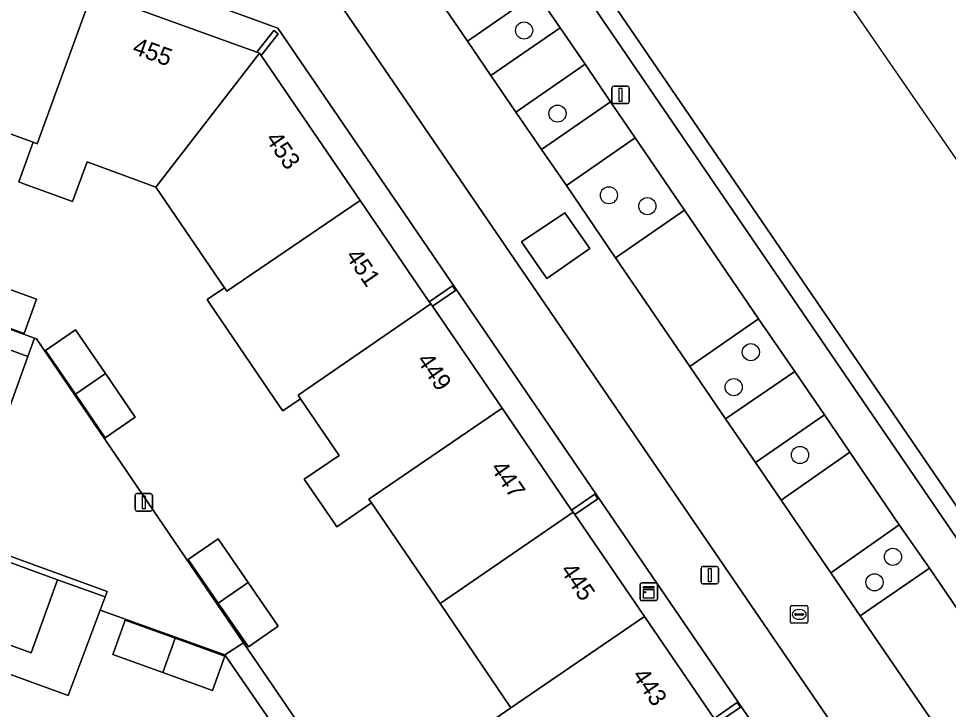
# Model space of a CAD drawing. Extents: x 155275 to 156265, y 382654 to 383635.
# Drawn here: x 155935.7 to 155988.8, y 383450.4 to 383489.8 of the extents above; entities that cross this region are included whole.
import ezdxf

# ---------------------------------------------------------------- set-up
doc = ezdxf.new("R2010")
doc.units = 0
for name, color, linetype in [('IMGEO_Berm_groen', 7, 'Continuous'), ('IMGEO_Boom', 7, 'Continuous'), ('IMGEO_Erf', 7, 'Continuous'), ('IMGEO_Groenvoorziening', 7, 'Continuous'), ('IMGEO_Kast', 7, 'Continuous'), ('IMGEO_Lichtmast', 7, 'Continuous'), ('IMGEO_Muur', 7, 'Continuous'), ('IMGEO_Pand', 7, 'Continuous'), ('IMGEO_Pand_nummerreeks', 7, 'Continuous'), ('IMGEO_Parkeervlak_gesloten', 7, 'Continuous'), ('IMGEO_Parkeervlak_open', 7, 'Continuous'), ('IMGEO_Rijbaan_lokaal_gesloten', 7, 'Continuous'), ('IMGEO_Rijbaan_lokaal_open', 7, 'Continuous'), ('IMGEO_Rioolput', 7, 'Continuous'), ('IMGEO_Voetpad_gesloten', 7, 'Continuous'), ('IMGEO_Voetpad_open', 7, 'Continuous')]:
    doc.layers.add(name, color=color, linetype=linetype)

msp = doc.modelspace()

# ---------------------------------------------------------------- linework, layer by layer
at = {"layer": 'IMGEO_Berm_groen'}
for points in [[(155966.622, 383489.253), (155965.278, 383491.229), (155961.323, 383488.498), (155962.663, 383486.537)], [(155969.493, 383485.043), (155968.038, 383487.176), (155964.09, 383484.442), (155965.556, 383482.323)], [(155970.899, 383482.989), (155966.975, 383480.26), (155969.78, 383476.14), (155973.712, 383478.848)], [(155977.932, 383472.654), (155974.022, 383469.939), (155976.061, 383466.946), (155980.014, 383469.66)], [(155983.15, 383465.043), (155981.711, 383467.178), (155977.774, 383464.454), (155979.229, 383462.314)], [(155987.693, 383458.424), (155985.961, 383460.902), (155982.058, 383458.169), (155983.746, 383455.707)]]:
    msp.add_lwpolyline(points, close=True, dxfattribs=at)
at = {"layer": 'IMGEO_Boom'}
for centre in [(155964.561, 383489.107), (155966.466, 383484.364), (155969.402, 383479.706), (155971.596, 383479.082), (155977.499, 383470.753), (155976.523, 383468.754), (155980.304, 383464.891), (155985.608, 383459.08), (155984.555, 383457.627)]:
    msp.add_circle(centre, 0.489, dxfattribs=at)
at = {"layer": 'IMGEO_Erf'}
for points in [[(155987.402, 383435.238), (155972.138, 383457.579), (155950.508, 383489.236), (155919.972, 383500.328)], [(155933.293, 383493.688), (155939.914, 383491.279), (155949.307, 383487.862), (155950.273, 383489.112), (155950.52, 383488.921), (155949.548, 383487.675), (155955.198, 383479.41), (155959.147, 383473.634), (155960.468, 383474.537), (155960.649, 383474.273), (155959.328, 383473.37), (155963.301, 383467.56), (155967.273, 383461.749), (155968.594, 383462.652), (155968.774, 383462.388), (155967.454, 383461.485), (155971.429, 383455.671), (155975.403, 383449.857), (155976.724, 383450.76), (155976.904, 383450.496), (155975.583, 383449.594)], [(155960.957, 383448.513), (155963.813, 383450.465), (155959.764, 383456.407), (155955.849, 383462.153), (155953.867, 383460.795), (155953.72, 383461.009), (155952.012, 383463.5), (155954.008, 383464.853), (155951.808, 383468.097), (155950.789, 383467.4), (155950.646, 383467.611), (155946.615, 383473.554), (155946.475, 383473.761), (155947.46, 383474.433), (155943.538, 383480.175), (155939.623, 383481.62), (155938.799, 383479.35), (155935.96, 383480.38), (155935.725, 383480.465), (155936.546, 383482.728), (155930.23, 383485.019)], [(155912.571, 383480.313), (155936.618, 383471.556), (155936.732, 383471.515), (155948.552, 383454.18), (155959.086, 383438.731)]]:
    msp.add_lwpolyline(points, dxfattribs=at)
for points in [[(155936.041, 383471.826), (155933.198, 383472.845), (155930.355, 383473.863), (155931.075, 383475.814), (155933.898, 383474.798), (155936.737, 383473.776)], [(155940.659, 383465.868), (155938.958, 383468.36), (155937.256, 383470.852), (155938.968, 383472.02), (155940.672, 383469.53), (155942.372, 383467.046)], [(155947.49, 383453.485), (155940.371, 383456.042), (155938.547, 383451.167), (155906.778, 383462.736), (155904.431, 383455.947), (155909.772, 383453.987), (155914.983, 383452.075), (155920.071, 383450.208), (155925.181, 383448.332), (155925.392, 383448.255), (155924.995, 383447.119), (155929.629, 383445.497), (155930.026, 383446.63), (155930.259, 383446.548), (155935.387, 383444.753), (155940.459, 383442.978), (155945.58, 383441.186), (155945.85, 383441.091), (155944.953, 383438.635), (155949.908, 383436.835), (155955.363, 383434.854), (155957.088, 383439.544)], [(155950.537, 383455.127), (155948.829, 383453.942), (155947.111, 383456.435), (155945.393, 383458.928), (155947.108, 383460.101), (155948.822, 383457.614)], [(155943.941, 383452.48), (155941.098, 383453.505), (155941.131, 383453.597), (155941.804, 383455.457), (155944.645, 383454.433), (155947.488, 383453.408), (155946.784, 383451.455)]]:
    msp.add_lwpolyline(points, close=True, dxfattribs=at)
at = {"layer": 'IMGEO_Groenvoorziening'}
for points in [[(156077.613, 383392.955), (156060.906, 383377.872), (156033.643, 383417.396), (156029.627, 383419.53), (156026.666, 383422.619), (156024.014, 383425.859), (156021.583, 383429.16), (156019.834, 383431.785), (156017.964, 383435.163), (156016.546, 383438.011), (156015.933, 383441.442), (156016.071, 383442.87), (156015.918, 383443.091), (156010.766, 383450.56), (156010.491, 383449.896), (155989.351, 383464.352), (155992.741, 383476.69), (155966.951, 383514.078), (155939.575, 383524.181), (155936.941, 383516.936), (155887.28, 383532.207), (155890.193, 383542.405)], [(155860.774, 383539.484), (155872.009, 383535.388), (155874.61, 383534.44), (155879.334, 383532.718), (155948.02, 383507.678), (155961.313, 383502.832), (156024.216, 383410.791), (156045.134, 383380.182), (156062.326, 383354.842), (156061.594, 383354.31), (156061.773, 383354.047), (156065.694, 383357.527)]]:
    msp.add_lwpolyline(points, dxfattribs=at)
msp.add_lwpolyline([(155936.24, 383470.516), (155933.901, 383471.37), (155933.739, 383470.927), (155932.209, 383466.76), (155934.563, 383465.904)], close=True, dxfattribs=at)
at = {"layer": 'IMGEO_Kast'}
for p, q in [((155971.176, 383456.667), (155971.176, 383457.508)), ((155971.176, 383457.508), (155971.176, 383456.667)), ((155971.251, 383457.592), (155972.092, 383457.592)), ((155972.092, 383457.592), (155971.251, 383457.592)), ((155972.176, 383457.517), (155972.176, 383456.676)), ((155972.176, 383456.676), (155972.176, 383457.517)), ((155972.101, 383456.592), (155971.26, 383456.592)), ((155971.26, 383456.592), (155972.101, 383456.592))]:
    msp.add_line(p, q, dxfattribs=at)
for points in [[(155971.371, 383457.382), (155971.971, 383457.382), (155971.971, 383457.297), (155971.371, 383457.297), (155971.371, 383457.382)], [(155971.371, 383457.207), (155971.971, 383457.207), (155971.971, 383456.718), (155971.371, 383456.718), (155971.371, 383457.207)]]:
    msp.add_lwpolyline(points, dxfattribs=at)
msp.add_circle((155971.455, 383457.056), 0.0377, dxfattribs=at)
for centre, start, end in [((155971.254, 383457.514), 92.4484, 184.2845), ((155971.254, 383457.514), 92.4484, 184.2845), ((155972.098, 383457.514), 2.4484, 94.2845), ((155972.098, 383457.514), 2.4484, 94.2845), ((155971.254, 383456.67), 182.4484, 274.2845), ((155971.254, 383456.67), 182.4484, 274.2845), ((155972.098, 383456.67), 272.4484, 4.2845), ((155972.098, 383456.67), 272.4484, 4.2845)]:
    msp.add_arc(centre, 0.0779, start, end, dxfattribs=at)
at = {"layer": 'IMGEO_Lichtmast'}
for p, q in [((155969.574, 383485.038), (155969.574, 383485.838)), ((155969.574, 383485.838), (155969.574, 383485.038)), ((155969.674, 383485.938), (155970.464, 383485.938)), ((155970.464, 383485.938), (155969.674, 383485.938)), ((155970.564, 383485.838), (155970.564, 383485.038)), ((155970.564, 383485.038), (155970.564, 383485.838)), ((155970.464, 383484.938), (155969.674, 383484.938)), ((155969.674, 383484.938), (155970.464, 383484.938)), ((155942.361, 383461.791), (155942.361, 383462.591)), ((155942.361, 383462.591), (155942.361, 383461.791)), ((155942.461, 383462.691), (155943.251, 383462.691)), ((155943.251, 383462.691), (155942.461, 383462.691)), ((155943.351, 383462.591), (155943.351, 383461.791)), ((155943.351, 383461.791), (155943.351, 383462.591)), ((155943.251, 383461.691), (155942.461, 383461.691)), ((155942.461, 383461.691), (155943.251, 383461.691)), ((155974.658, 383457.632), (155974.658, 383458.432)), ((155974.658, 383458.432), (155974.658, 383457.632)), ((155974.758, 383458.532), (155975.548, 383458.532)), ((155975.548, 383458.532), (155974.758, 383458.532)), ((155975.648, 383458.432), (155975.648, 383457.632)), ((155975.648, 383457.632), (155975.648, 383458.432)), ((155975.548, 383457.532), (155974.758, 383457.532)), ((155974.758, 383457.532), (155975.548, 383457.532))]:
    msp.add_line(p, q, dxfattribs=at)
for points in [[(155969.994, 383485.813), (155970.144, 383485.813), (155970.144, 383485.063), (155969.994, 383485.063), (155969.994, 383485.813)], [(155942.781, 383462.566), (155942.931, 383462.566), (155942.931, 383461.816), (155942.781, 383461.816), (155942.781, 383462.566)], [(155975.078, 383458.407), (155975.228, 383458.407), (155975.228, 383457.657), (155975.078, 383457.657), (155975.078, 383458.407)]]:
    msp.add_lwpolyline(points, dxfattribs=at)
for centre, start, end in [((155969.674, 383485.838), 90, 180), ((155969.674, 383485.838), 90, 180), ((155970.464, 383485.838), 0, 90), ((155970.464, 383485.838), 360, 90), ((155969.674, 383485.038), 180, 270), ((155969.674, 383485.038), 180, 270), ((155970.464, 383485.038), 270, 0), ((155970.464, 383485.038), 270, 0), ((155942.461, 383462.591), 90, 180), ((155942.461, 383462.591), 90, 180), ((155943.251, 383462.591), 0, 90), ((155943.251, 383462.591), 360, 90), ((155942.461, 383461.791), 180, 270), ((155942.461, 383461.791), 180, 270), ((155943.251, 383461.791), 270, 0), ((155943.251, 383461.791), 270, 0), ((155974.758, 383458.432), 90, 180), ((155974.758, 383458.432), 90, 180), ((155975.548, 383458.432), 0, 90), ((155975.548, 383458.432), 360, 90), ((155974.758, 383457.632), 180, 270), ((155974.758, 383457.632), 180, 270), ((155975.548, 383457.632), 270, 0), ((155975.548, 383457.632), 270, 0)]:
    msp.add_arc(centre, 0.1, start, end, dxfattribs=at)
at = {"layer": 'IMGEO_Muur'}
for points in [[(155853.664, 383555.887), (155849.008, 383542.715), (155933.682, 383511.885), (155960.607, 383502.077), (156005.367, 383436.549), (156022.591, 383411.367), (156024.216, 383410.791), (155961.313, 383502.832), (155948.02, 383507.678), (155879.334, 383532.718), (155874.61, 383534.44), (155872.009, 383535.388), (155860.774, 383539.484), (155850.28, 383543.31), (155854.71, 383555.5)], [(155950.52, 383488.921), (155950.273, 383489.112), (155949.307, 383487.862), (155949.458, 383487.807), (155949.548, 383487.675)], [(155959.147, 383473.634), (155959.238, 383473.502), (155959.328, 383473.37), (155960.649, 383474.273), (155960.468, 383474.537)], [(155967.273, 383461.749), (155967.364, 383461.617), (155967.454, 383461.485), (155968.774, 383462.388), (155968.594, 383462.652)], [(155975.403, 383449.857), (155975.493, 383449.726), (155975.583, 383449.594), (155976.904, 383450.496), (155976.724, 383450.76)]]:
    msp.add_lwpolyline(points, close=True, dxfattribs=at)
at = {"layer": 'IMGEO_Pand'}
for points in [[(155939.914, 383491.279), (155933.293, 383493.688), (155933.143, 383493.743), (155930.012, 383485.098), (155930.23, 383485.019), (155936.546, 383482.728), (155936.781, 383482.643)], [(155949.458, 383487.807), (155949.307, 383487.862), (155939.914, 383491.279), (155936.781, 383482.643), (155936.546, 383482.728), (155935.725, 383480.465), (155935.96, 383480.38), (155938.799, 383479.35), (155939.623, 383481.62), (155943.538, 383480.175)], [(155949.548, 383487.675), (155949.458, 383487.807), (155943.538, 383480.175), (155947.46, 383474.433), (155947.601, 383474.227), (155955.198, 383479.41)], [(155955.198, 383479.41), (155947.601, 383474.227), (155947.46, 383474.433), (155946.475, 383473.761), (155946.615, 383473.554), (155950.646, 383467.611), (155950.789, 383467.4), (155951.808, 383468.097), (155951.664, 383468.309), (155959.238, 383473.502), (155959.147, 383473.634)], [(155933.898, 383474.798), (155933.198, 383472.845), (155936.041, 383471.826), (155936.737, 383473.776)], [(155963.301, 383467.56), (155959.328, 383473.37), (155959.238, 383473.502), (155951.664, 383468.309), (155951.808, 383468.097), (155954.008, 383464.853), (155952.012, 383463.5), (155953.72, 383461.009), (155953.867, 383460.795), (155955.849, 383462.153), (155955.704, 383462.366)], [(155937.256, 383470.852), (155938.958, 383468.36), (155940.672, 383469.53), (155938.968, 383472.02)], [(155940.672, 383469.53), (155938.958, 383468.36), (155940.659, 383465.868), (155942.372, 383467.046)], [(155963.301, 383467.56), (155955.704, 383462.366), (155955.849, 383462.153), (155959.764, 383456.407), (155967.364, 383461.617), (155967.273, 383461.749)], [(155967.454, 383461.485), (155967.364, 383461.617), (155959.764, 383456.407), (155963.813, 383450.465), (155971.429, 383455.671)], [(155945.393, 383458.928), (155947.111, 383456.435), (155948.822, 383457.614), (155947.108, 383460.101)], [(155948.822, 383457.614), (155947.111, 383456.435), (155948.829, 383453.942), (155950.537, 383455.127)], [(155975.493, 383449.726), (155975.403, 383449.857), (155971.429, 383455.671), (155963.813, 383450.465), (155960.957, 383448.513), (155964.58, 383443.195), (155964.948, 383443.446), (155967.439, 383445.143), (155967.871, 383444.509), (155968.008, 383444.309), (155970.494, 383446), (155970.353, 383446.208)], [(155944.645, 383454.433), (155941.804, 383455.457), (155941.131, 383453.597), (155941.098, 383453.505), (155943.941, 383452.48)], [(155947.488, 383453.408), (155944.645, 383454.433), (155943.941, 383452.48), (155946.784, 383451.455)]]:
    msp.add_lwpolyline(points, close=True, dxfattribs=at)
at = {"layer": 'IMGEO_Parkeervlak_gesloten'}
for points in [[(155961.044, 383497.42), (155957.091, 383494.708), (155961.323, 383488.498), (155965.278, 383491.229)], [(155966.622, 383489.253), (155962.663, 383486.537), (155964.09, 383484.442), (155968.038, 383487.176)], [(155969.493, 383485.043), (155965.556, 383482.323), (155966.975, 383480.26), (155970.899, 383482.989)], [(155973.712, 383478.848), (155969.78, 383476.14), (155974.022, 383469.939), (155977.932, 383472.654)], [(155980.014, 383469.66), (155976.061, 383466.946), (155977.774, 383464.454), (155981.711, 383467.178)], [(155983.15, 383465.043), (155979.229, 383462.314), (155982.058, 383458.169), (155985.961, 383460.902)], [(155987.693, 383458.424), (155983.746, 383455.707), (155990.809, 383445.385), (155994.734, 383448.083)]]:
    msp.add_lwpolyline(points, close=True, dxfattribs=at)
at = {"layer": 'IMGEO_Parkeervlak_open'}
msp.add_lwpolyline([(155937.939, 383457.775), (155928.421, 383461.238), (155926.884, 383457.086), (155936.429, 383453.599)], close=True, dxfattribs=at)
at = {"layer": 'IMGEO_Rijbaan_lokaal_gesloten'}
for points in [[(155853.664, 383555.887), (155848.443, 383557.813), (155839.582, 383533.423), (155873.88, 383520.938), (155953.014, 383492.142), (155990.266, 383437.67), (156009.401, 383409.628), (156027.144, 383383.663), (156049.518, 383350.943)], [(155990.809, 383445.385), (155983.746, 383455.707), (155982.058, 383458.169), (155979.229, 383462.314), (155977.774, 383464.454), (155976.061, 383466.946), (155974.022, 383469.939), (155969.78, 383476.14), (155966.975, 383480.26), (155965.556, 383482.323), (155964.09, 383484.442), (155962.663, 383486.537), (155961.323, 383488.498), (155957.091, 383494.708), (155956.155, 383496.082), (155954.774, 383496.598), (155950.019, 383498.36), (155945.328, 383500.077), (155940.626, 383501.76), (155938.282, 383502.628), (155935.921, 383503.486), (155929.262, 383505.909)]]:
    msp.add_lwpolyline(points, dxfattribs=at)
msp.add_lwpolyline([(155964.414, 383477.041), (155966.888, 383478.705), (155968.312, 383476.66), (155965.865, 383474.957)], close=True, dxfattribs=at)
at = {"layer": 'IMGEO_Rijbaan_lokaal_open'}
msp.add_lwpolyline([(155908.966, 383468.672), (155940.77, 383457.099), (155940.651, 383456.789), (155940.371, 383456.042), (155947.49, 383453.485), (155948.552, 383454.18), (155936.732, 383471.515), (155936.618, 383471.556), (155936.24, 383470.516), (155934.563, 383465.904)], dxfattribs=at)
msp.add_lwpolyline([(155908.966, 383468.672), (155908.851, 383468.359), (155909.249, 383468.214), (155911.98, 383467.221), (155926.068, 383462.095), (155928.421, 383461.238), (155937.939, 383457.775), (155940.651, 383456.789), (155940.77, 383457.099)], close=True, dxfattribs=at)
at = {"layer": 'IMGEO_Rioolput'}
for p, q in [((155979.759, 383455.367), (155979.759, 383456.219)), ((155979.834, 383456.293), (155980.686, 383456.293)), ((155980.247, 383456.073), (155980.272, 383456.073)), ((155980.76, 383456.219), (155980.76, 383455.367)), ((155980.018, 383455.787), (155980.018, 383455.799)), ((155980.456, 383455.75), (155980.058, 383455.75)), ((155980.061, 383455.836), (155980.459, 383455.836)), ((155980.27, 383455.513), (155980.245, 383455.513)), ((155980.502, 383455.799), (155980.502, 383455.787)), ((155980.686, 383455.293), (155979.834, 383455.293))]:
    msp.add_line(p, q, dxfattribs=at)
for points in [[(155979.759, 383455.367), (155979.759, 383456.219)], [(155979.834, 383456.293), (155980.686, 383456.293)], [(155980.76, 383456.219), (155980.76, 383455.367)], [(155980.686, 383455.293), (155979.834, 383455.293)]]:
    msp.add_lwpolyline(points, dxfattribs=at)
for centre, radius, start, end in [((155979.836, 383456.217), 0.0765, 91.552, 178.448), ((155979.836, 383456.217), 0.0765, 91.552, 178.448), ((155980.684, 383456.217), 0.0765, 1.552, 88.448), ((155980.684, 383456.217), 0.0765, 1.552, 88.448), ((155980.058, 383455.796), 0.0403, 85.8775, 175.7526), ((155980.055, 383455.786), 0.0366, 178.938, 274.7102), ((155980.459, 383455.793), 0.043, 264.8664, 352.4533), ((155980.463, 383455.798), 0.0386, 1.7309, 96.639), ((155979.836, 383455.369), 0.0765, 181.552, 268.448), ((155979.836, 383455.369), 0.0765, 181.552, 268.448), ((155980.684, 383455.369), 0.0765, 271.552, 358.448), ((155980.684, 383455.369), 0.0765, 271.552, 358.448)]:
    msp.add_arc(centre, radius, start, end, dxfattribs=at)
for centre, major_axis, ratio, start_param, end_param in [((155980.246, 383455.793), (-0.387, 0.002), 0.722429, 4.712389, 7.853982), ((155980.271, 383455.793), (-0.39, 0.002), 0.717154, 1.570796, 4.712389)]:
    msp.add_ellipse(centre, major_axis=major_axis, ratio=ratio, start_param=start_param, end_param=end_param, dxfattribs=at)
at = {"layer": 'IMGEO_Voetpad_gesloten'}
for points in [[(156005.367, 383436.549), (155960.607, 383502.077), (155933.682, 383511.885)], [(155930.919, 383510.384), (155937.607, 383507.978), (155939.942, 383507.112), (155942.284, 383506.261), (155947.002, 383504.549), (155951.67, 383502.846), (155956.372, 383501.135), (155959.221, 383500.117), (155961.044, 383497.42), (155965.278, 383491.229), (155966.622, 383489.253), (155968.038, 383487.176), (155969.493, 383485.043), (155970.899, 383482.989), (155973.712, 383478.848), (155977.932, 383472.654), (155980.014, 383469.66), (155981.711, 383467.178), (155983.15, 383465.043), (155985.961, 383460.902), (155987.693, 383458.424), (155994.734, 383448.083)]]:
    msp.add_lwpolyline(points, dxfattribs=at)
at = {"layer": 'IMGEO_Voetpad_open'}
for points in [[(156049.518, 383350.943), (156027.144, 383383.663), (156009.401, 383409.628), (155990.266, 383437.67), (155953.014, 383492.142), (155873.88, 383520.938), (155839.582, 383533.423), (155848.443, 383557.813), (155845.338, 383558.959)], [(155835.25, 383531.107), (155856.569, 383523.296), (155872.67, 383517.51), (155876.4, 383516.155), (155915.995, 383501.773), (155915.966, 383501.694), (155915.419, 383500.19), (155915.269, 383500.245), (155912.138, 383491.599), (155912.368, 383491.516), (155911.546, 383489.252), (155915.413, 383487.817), (155915.424, 383487.847), (155916.249, 383490.113), (155919.394, 383498.744), (155919.942, 383500.247), (155919.972, 383500.328), (155950.508, 383489.236), (155972.138, 383457.579), (155987.402, 383435.238), (155987.465, 383435.146), (155988.195, 383434.074), (155990.737, 383430.344)]]:
    msp.add_lwpolyline(points, dxfattribs=at)
for points in [[(155912.571, 383480.313), (155912.184, 383479.231), (155912.74, 383479.048), (155912.584, 383478.622), (155922.008, 383475.204), (155922.167, 383475.637), (155924.504, 383474.765), (155924.343, 383474.322), (155933.739, 383470.927), (155933.901, 383471.37), (155936.24, 383470.516), (155936.618, 383471.556)], [(155964.414, 383477.041), (155965.865, 383474.957), (155968.312, 383476.66), (155966.888, 383478.705)], [(155910.461, 383463.089), (155910.29, 383462.625), (155907.525, 383463.64), (155907.161, 383463.774), (155906.778, 383462.736), (155938.547, 383451.167), (155940.371, 383456.042), (155940.651, 383456.789), (155937.939, 383457.775), (155936.429, 383453.599), (155926.884, 383457.086), (155926.728, 383456.663), (155924.372, 383457.503), (155924.535, 383457.945)], [(155952.874, 383423.195), (155952.941, 383423.337), (155953.778, 383425.686), (155955.508, 383430.538), (155955.843, 383431.479), (155958.015, 383437.573), (155958.599, 383437.365), (155959.086, 383438.731), (155948.552, 383454.18), (155947.49, 383453.485), (155957.088, 383439.544), (155955.363, 383434.854), (155954.324, 383432.028), (155952.205, 383426.268), (155951.334, 383423.901), (155951.236, 383423.777), (155949.96, 383420.269), (155951.585, 383419.652)]]:
    msp.add_lwpolyline(points, close=True, dxfattribs=at)

# ---------------------------------------------------------------- texts
at = {"layer": 'IMGEO_Pand_nummerreeks'}
for s, rotation, p in [('455', 340.0095, (155942.153, 383487.805)), ('453', 304.3601, (155949.772, 383482.917)), ('451', 304.3601, (155954.338, 383476.239)), ('449', 304.3601, (155958.404, 383470.292)), ('447', 304.3601, (155962.611, 383464.139)), ('445', 304.3543, (155966.597, 383458.309)), ('443', 304.3543, (155970.699, 383452.309))]:
    msp.add_text(s, height=1, rotation=rotation, dxfattribs=at).set_placement(p)

doc.saveas('drawing.dxf')
